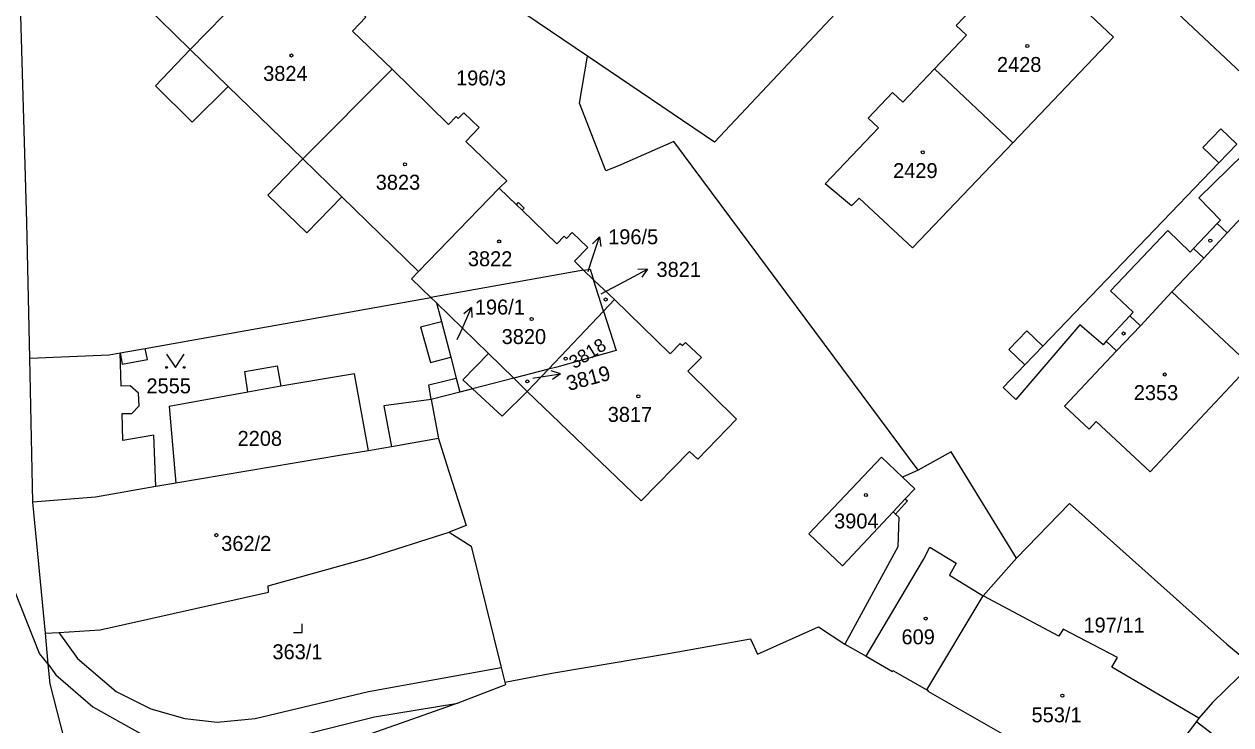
# Model space of a CAD drawing. Extents: x -679220 to -673243, y -1075091 to -1066557.
# Drawn here: x -676560.9 to -676423.6, y -1071188.2 to -1071108.5 of the extents above; entities that cross this region are included whole.
import ezdxf

# ---------------------------------------------------------------- set-up
doc = ezdxf.new("R2010")
doc.units = 0
for name, color, linetype in [('Hranice parcel', 7, 'Continuous'), ('Parcelní čísla', 7, 'Continuous'), ('Pop  PČ popisy', 7, 'Continuous'), ('Vnitřní kresba', 7, 'Continuous'), ('Značky budov', 7, 'Continuous'), ('Značky kultur', 7, 'Continuous')]:
    doc.layers.add(name, color=color, linetype=linetype)

msp = doc.modelspace()

# ---------------------------------------------------------------- linework, layer by layer
at = {"layer": 'Hranice parcel'}
for p, q in [((-676531.96, -1071101.03), (-676542.05, -1071111.37)), ((-676519.07, -1071113.59), (-676529.23, -1071123.82)), ((-676457.34, -1071113.56), (-676448.43, -1071121.99)), ((-676506.88, -1071127.15), (-676516.07, -1071136.64)), ((-676497.28, -1071136.48), (-676514.66, -1071139.59)), ((-676496.14, -1071137.57), (-676497.28, -1071136.48)), ((-676496.14, -1071137.57), (-676493.76, -1071139.83)), ((-676495, -1071141.14), (-676496.14, -1071137.57)), ((-676430.33, -1071138.94), (-676421.42, -1071147.29)), ((-676514.02, -1071140.21), (-676514.66, -1071139.59)), ((-676493.76, -1071139.83), (-676495, -1071141.14)), ((-676495, -1071141.14), (-676501.28, -1071147.76)), ((-676559.94, -1071162.91), (-676560.3, -1071146.5)), ((-676501.28, -1071147.76), (-676503.69, -1071150.29)), ((-676509.91, -1071149.99), (-676511.35, -1071150.36)), ((-676463.37, -1071157.78), (-676460.99, -1071160.04)), ((-676459.21, -1071159.23), (-676460.99, -1071160.04)), ((-676460.99, -1071160.04), (-676459.59, -1071161.36)), ((-676558.5, -1071177.8), (-676559.94, -1071162.91)), ((-676451.79, -1071173.55), (-676448.02, -1071169.28)), ((-676458.2, -1071184.24), (-676451.79, -1071173.55)), ((-676558.5, -1071177.8), (-676556.98, -1071177.71)), ((-676558.19, -1071181.33), (-676558.5, -1071177.8)), ((-676506.65, -1071181.7), (-676506.23, -1071183.38)), ((-676427.54, -1071187.85), (-676434.92, -1071197.55)), ((-676427.27, -1071187.49), (-676427.54, -1071187.85))]:
    msp.add_line(p, q, dxfattribs=at)
for points in [[(-676560.3, -1071146.5), (-676560.63, -1071131.04), (-676561.44, -1071103.53), (-676561.64, -1071096.36), (-676561.94, -1071087.67), (-676561.7, -1071087.65), (-676561.93, -1071081.5), (-676562.1, -1071081.5), (-676562.67, -1071060.48), (-676562.54, -1071060.48), (-676562.52, -1071055.56), (-676562.05, -1071055.53), (-676562.5, -1071049.32), (-676562.68, -1071049.33), (-676563.11, -1071042.56), (-676562.77, -1071037.79), (-676568.16, -1071037.22), (-676567.55, -1071023.82)], [(-676496.82, -1071112.13), (-676515.29, -1071099.61), (-676523.78, -1071093.92), (-676524.52, -1071084.32), (-676509.8, -1071083.17), (-676507.74, -1071058.94)], [(-676441.05, -1071077.89), (-676482.39, -1071121.91), (-676496.82, -1071112.13)], [(-676542.05, -1071111.37), (-676550.74, -1071102.84), (-676546.98, -1071098.96), (-676548.74, -1071096.92), (-676548.73, -1071096.62)], [(-676457.34, -1071113.56), (-676453.72, -1071109.75), (-676454.88, -1071108.65), (-676452.11, -1071105.73), (-676450.95, -1071106.84), (-676445.02, -1071100.6), (-676442.2, -1071103.29), (-676443.06, -1071104.2), (-676436.99, -1071109.95), (-676448.43, -1071121.99)], [(-676531.96, -1071101.03), (-676525.59, -1071107.23), (-676524.75, -1071106.36), (-676524.45, -1071106.66), (-676523.8, -1071105.99), (-676522.05, -1071107.69), (-676523.57, -1071109.27), (-676519.07, -1071113.59)], [(-676529.23, -1071123.82), (-676537.74, -1071115.57), (-676541.8, -1071119.63), (-676546.01, -1071115.49), (-676542.05, -1071111.37)], [(-676459.21, -1071159.23), (-676486.99, -1071121.84), (-676493.29, -1071124.61), (-676494.73, -1071125.17), (-676497.74, -1071117.46), (-676496.82, -1071112.13)], [(-676519.07, -1071113.59), (-676512.66, -1071119.9), (-676511.78, -1071118.98), (-676511.54, -1071119.2), (-676510.9, -1071118.56), (-676509.15, -1071120.25), (-676510.67, -1071121.82), (-676506.02, -1071126.3), (-676506.88, -1071127.15)], [(-676448.43, -1071121.99), (-676459.86, -1071133.93), (-676465.92, -1071128.27), (-676466.78, -1071129.17), (-676469.77, -1071126.65), (-676463.72, -1071120.28), (-676464.88, -1071119.17), (-676462.13, -1071116.26), (-676460.95, -1071117.37), (-676457.34, -1071113.56)], [(-676516.07, -1071136.64), (-676524.78, -1071128.14), (-676528.76, -1071132.25), (-676533.19, -1071127.93), (-676529.23, -1071123.82)], [(-676430.33, -1071138.94), (-676426.69, -1071135.11), (-676427.86, -1071134.02), (-676425.19, -1071131.16), (-676424.04, -1071132.23), (-676418.14, -1071125.93), (-676415.34, -1071128.54), (-676416.17, -1071129.42), (-676410.04, -1071135.15), (-676421.42, -1071147.29)], [(-676506.88, -1071127.15), (-676504.92, -1071129.03), (-676504.68, -1071128.78), (-676504.03, -1071129.41), (-676504.27, -1071129.66), (-676500.32, -1071133.47), (-676499.49, -1071132.61), (-676499.23, -1071132.86), (-676498.59, -1071132.2), (-676496.8, -1071133.91), (-676498.33, -1071135.47), (-676497.28, -1071136.48)], [(-676514.66, -1071139.59), (-676516.86, -1071137.45), (-676516.07, -1071136.64)], [(-676497.28, -1071136.48), (-676496.53, -1071136.35), (-676496.14, -1071137.57)], [(-676421.42, -1071147.29), (-676432.81, -1071159.44), (-676438.93, -1071153.7), (-676439.76, -1071154.58), (-676442.54, -1071151.97), (-676436.65, -1071145.66), (-676437.8, -1071144.58), (-676435.1, -1071141.68), (-676433.89, -1071142.81), (-676430.33, -1071138.94)], [(-676560.3, -1071146.5), (-676551.28, -1071146.13), (-676550, -1071145.9), (-676547.15, -1071145.39), (-676514.66, -1071139.59)], [(-676509.91, -1071149.99), (-676511.01, -1071148.97), (-676508.11, -1071145.95), (-676514.02, -1071140.21)], [(-676514.02, -1071140.21), (-676513.46, -1071142.33), (-676512.4, -1071146.37), (-676511.77, -1071148.76), (-676511.35, -1071150.36)], [(-676493.76, -1071139.83), (-676487.42, -1071146), (-676486.27, -1071144.82), (-676486.02, -1071145.07), (-676485.68, -1071144.73), (-676483.87, -1071146.42), (-676485.42, -1071147.98), (-676479.87, -1071153.46), (-676484.28, -1071157.98), (-676485.21, -1071157.14), (-676490.72, -1071162.75), (-676503.69, -1071150.29)], [(-676495, -1071141.14), (-676493.58, -1071145.61), (-676500.32, -1071147.51), (-676501.28, -1071147.76)], [(-676521.74, -1071157.05), (-676523.35, -1071148.29), (-676531.72, -1071149.7), (-676535.47, -1071150.37), (-676544.44, -1071151.99), (-676543.66, -1071160.73)], [(-676501.28, -1071147.76), (-676505.23, -1071148.78), (-676509.91, -1071149.99)], [(-676503.69, -1071150.29), (-676506.55, -1071153.09), (-676509.91, -1071149.99)], [(-676511.35, -1071150.36), (-676514.62, -1071151.21), (-676513.78, -1071155.66)], [(-676513.78, -1071155.66), (-676519.13, -1071156.61), (-676521.74, -1071157.05)], [(-676513.78, -1071155.66), (-676512.87, -1071158.56), (-676510.64, -1071165.56), (-676512.59, -1071166.32)], [(-676521.74, -1071157.05), (-676524.82, -1071157.55), (-676543.66, -1071160.73)], [(-676461.78, -1071164.26), (-676462.03, -1071163.99), (-676467.81, -1071170.12), (-676471.64, -1071166.5), (-676463.37, -1071157.78)], [(-676448.02, -1071169.28), (-676455.46, -1071157.18), (-676459.21, -1071159.23)], [(-676543.66, -1071160.73), (-676545.96, -1071161.11), (-676552.82, -1071162.34), (-676559.94, -1071162.91)], [(-676459.59, -1071161.36), (-676460.67, -1071162.52), (-676460.43, -1071162.75), (-676461.78, -1071164.26)], [(-676448.02, -1071169.28), (-676441.97, -1071163.06), (-676424.06, -1071179.05), (-676421.27, -1071181.38), (-676425.72, -1071185.7), (-676427.27, -1071187.49)], [(-676461.78, -1071164.26), (-676461.41, -1071164.59), (-676461.52, -1071167.97), (-676467.55, -1071179.04)], [(-676556.98, -1071177.71), (-676552.29, -1071177.43), (-676533.12, -1071173.14), (-676533.18, -1071172.42), (-676521.86, -1071169.28), (-676512.59, -1071166.32)], [(-676512.59, -1071166.32), (-676510.06, -1071167.91), (-676506.65, -1071181.7)], [(-676427.27, -1071187.49), (-676437.17, -1071181.66), (-676436.52, -1071180.56), (-676442.7, -1071177.34), (-676443.21, -1071178.14), (-676451.79, -1071173.55)], [(-676506.23, -1071183.38), (-676500.88, -1071182.36), (-676487.62, -1071180.1), (-676478.29, -1071178.43), (-676477.49, -1071180.21), (-676470.53, -1071177.1), (-676467.55, -1071179.04)], [(-676556.98, -1071177.71), (-676554.87, -1071180.69), (-676550.48, -1071184.46), (-676546.53, -1071186.41), (-676542.67, -1071187.53), (-676538.98, -1071187.95), (-676534.66, -1071187.51), (-676521.74, -1071184.45), (-676506.65, -1071181.7)], [(-676467.55, -1071179.04), (-676465.13, -1071180.42), (-676462.12, -1071182.15), (-676462.07, -1071182.06), (-676458.2, -1071184.24)], [(-676558.19, -1071181.33), (-676557.32, -1071182.53), (-676553.14, -1071186.2), (-676547.69, -1071189.23), (-676543.52, -1071190.51), (-676538.9, -1071191.02), (-676534.55, -1071190.69), (-676521.07, -1071187.33), (-676511.59, -1071185.79)], [(-676554.07, -1071198.82), (-676557.99, -1071183.56), (-676558.19, -1071181.33)], [(-676506.23, -1071183.38), (-676506.16, -1071183.68), (-676511.59, -1071185.79)], [(-676434.92, -1071197.55), (-676434.98, -1071197.63), (-676458.06, -1071184.44), (-676458.01, -1071184.35), (-676458.2, -1071184.24)], [(-676511.59, -1071185.79), (-676533.86, -1071193.61), (-676554.07, -1071198.82)], [(-676427.54, -1071187.85), (-676426.2, -1071188.88), (-676423.05, -1071191.32), (-676423.8, -1071192.3), (-676416.11, -1071198.2)]]:
    msp.add_lwpolyline(points, dxfattribs=at)
at = {"layer": 'Pop  PČ popisy'}
for p, q in [((-676496.41, -1071135.53), (-676495.48, -1071132.68)), ((-676495.48, -1071132.68), (-676496.27, -1071133.47)), ((-676495.48, -1071132.68), (-676495.32, -1071133.78)), ((-676496.77, -1071136.65), (-676496.41, -1071135.53)), ((-676492.64, -1071137.79), (-676489.99, -1071136.38)), ((-676489.99, -1071136.38), (-676491.11, -1071136.41)), ((-676489.99, -1071136.38), (-676490.64, -1071137.29)), ((-676495.26, -1071139.16), (-676492.64, -1071137.79)), ((-676511.26, -1071143.49), (-676510.04, -1071140.75)), ((-676510.04, -1071140.75), (-676510.9, -1071141.46)), ((-676510.04, -1071140.75), (-676509.99, -1071141.87)), ((-676511.65, -1071144.39), (-676511.26, -1071143.49)), ((-676502.85, -1071148.74), (-676499.89, -1071148.27)), ((-676499.89, -1071148.27), (-676500.95, -1071147.93)), ((-676499.89, -1071148.27), (-676500.8, -1071148.92)), ((-676503.06, -1071148.78), (-676502.85, -1071148.74))]:
    msp.add_line(p, q, dxfattribs=at)
at = {"layer": 'Vnitřní kresba'}
for p, q in [((-676445.04, -1071092.81), (-676418.61, -1071117.63)), ((-676542.05, -1071111.37), (-676537.74, -1071115.57)), ((-676418.7, -1071119.83), (-676427.27, -1071128.26)), ((-676426.81, -1071122.53), (-676424.75, -1071120.39)), ((-676424.75, -1071120.39), (-676422.93, -1071122.14)), ((-676424.99, -1071124.28), (-676426.81, -1071122.53)), ((-676424.99, -1071124.28), (-676422.93, -1071122.14)), ((-676529.23, -1071123.82), (-676524.78, -1071128.14)), ((-676445, -1071145.12), (-676424.99, -1071124.28)), ((-676504.92, -1071129.03), (-676504.27, -1071129.66)), ((-676427.27, -1071128.26), (-676424.8, -1071130.78)), ((-676424.8, -1071130.78), (-676425.19, -1071131.16)), ((-676430.81, -1071131.98), (-676437.3, -1071138.84)), ((-676428.24, -1071134.42), (-676430.81, -1071131.98)), ((-676426.69, -1071135.11), (-676424.04, -1071132.23)), ((-676427.86, -1071134.02), (-676428.24, -1071134.42)), ((-676437.3, -1071138.84), (-676434.72, -1071141.28)), ((-676434.72, -1071141.28), (-676435.1, -1071141.68)), ((-676515.84, -1071142.95), (-676513.46, -1071142.33)), ((-676515.84, -1071142.95), (-676514.71, -1071146.98)), ((-676440.8, -1071142.72), (-676448.1, -1071151.21)), ((-676438.15, -1071144.99), (-676440.8, -1071142.72)), ((-676436.65, -1071145.66), (-676433.89, -1071142.81)), ((-676448.88, -1071145.51), (-676446.82, -1071143.37)), ((-676446.82, -1071143.37), (-676445, -1071145.12)), ((-676550, -1071145.9), (-676549.77, -1071147.18)), ((-676549.88, -1071149.69), (-676550, -1071145.9)), ((-676546.92, -1071146.67), (-676547.15, -1071145.39)), ((-676447.06, -1071147.26), (-676448.88, -1071145.51)), ((-676445, -1071145.12), (-676447.06, -1071147.26)), ((-676437.8, -1071144.58), (-676438.15, -1071144.99)), ((-676549.77, -1071147.18), (-676546.92, -1071146.67)), ((-676514.71, -1071146.98), (-676512.4, -1071146.37)), ((-676508.11, -1071145.95), (-676505.23, -1071148.78)), ((-676449.53, -1071149.84), (-676447.06, -1071147.26)), ((-676535.84, -1071148.03), (-676532.13, -1071147.38)), ((-676535.47, -1071150.37), (-676535.84, -1071148.03)), ((-676532.13, -1071147.38), (-676531.72, -1071149.7)), ((-676548.88, -1071149.66), (-676549.88, -1071149.69)), ((-676547.91, -1071150.5), (-676548.88, -1071149.66)), ((-676514.9, -1071149.55), (-676511.77, -1071148.76)), ((-676514.62, -1071151.21), (-676514.9, -1071149.55)), ((-676505.23, -1071148.78), (-676503.69, -1071150.29)), ((-676448.1, -1071151.21), (-676449.53, -1071149.84)), ((-676547.86, -1071151.93), (-676547.91, -1071150.5)), ((-676514.62, -1071151.21), (-676520, -1071151.91)), ((-676549.78, -1071152.81), (-676548.68, -1071152.78)), ((-676549.69, -1071155.86), (-676549.78, -1071152.81)), ((-676548.68, -1071152.78), (-676547.86, -1071151.93)), ((-676520, -1071151.91), (-676519.13, -1071156.61)), ((-676546.19, -1071155.27), (-676549.69, -1071155.86)), ((-676545.96, -1071161.11), (-676546.19, -1071155.27)), ((-676462.03, -1071163.99), (-676460.67, -1071162.52)), ((-676458.61, -1071169.42), (-676457.89, -1071168.03)), ((-676457.89, -1071168.03), (-676454.87, -1071169.85)), ((-676465.13, -1071180.42), (-676458.61, -1071169.42)), ((-676454.87, -1071169.85), (-676455.64, -1071171.21)), ((-676455.64, -1071171.21), (-676451.79, -1071173.55)), ((-676559.18, -1071180.11), (-676562.01, -1071173.01)), ((-676558.19, -1071181.33), (-676559.18, -1071180.11))]:
    msp.add_line(p, q, dxfattribs=at)
at = {"layer": 'Značky budov'}
for centre in [(-676446.79, -1071110.97), (-676530.52, -1071112.05), (-676458.68, -1071123.06), (-676517.6, -1071124.43), (-676506.88, -1071133.21), (-676425.96, -1071133.12), (-676494.77, -1071139.82), (-676503.19, -1071142.04), (-676435.83, -1071143.69), (-676499.32, -1071146.55), (-676431.14, -1071148.36), (-676503.68, -1071149.15), (-676491.05, -1071150.84), (-676465.15, -1071162.08), (-676539.06, -1071166.65), (-676458.35, -1071176.14), (-676442.79, -1071184.92)]:
    msp.add_circle(centre, 0.175, dxfattribs=at)
at = {"layer": 'Značky kultur'}
for p, q in [((-676529.3, -1071177.73), (-676529.3, -1071176.73)), ((-676530.3, -1071177.73), (-676529.3, -1071177.73))]:
    msp.add_line(p, q, dxfattribs=at)
msp.add_lwpolyline([(-676544.73, -1071146.05), (-676543.73, -1071147.55), (-676542.73, -1071146.05)], dxfattribs=at)
for centre in [(-676544.73, -1071147.55), (-676542.73, -1071147.55)]:
    msp.add_circle(centre, 0.1, dxfattribs=at)

# ---------------------------------------------------------------- texts
at = {"layer": 'Parcelní čísla'}
for s, p in [('2428', (-676450.24, -1071113.92)), ('3824', (-676533.74, -1071114.94)), ('196/3', (-676511.79, -1071115.45)), ('2429', (-676462.05, -1071126)), ('3823', (-676520.93, -1071127.32)), ('196/5', (-676494.48, -1071133.53)), ('3822', (-676510.44, -1071136.03)), ('3821', (-676488.98, -1071137.25)), ('196/1', (-676509.65, -1071141.53)), ('3820', (-676506.6, -1071144.89)), ('2555', (-676547.02, -1071150.5)), ('2353', (-676434.67, -1071151.27)), ('3817', (-676494.53, -1071153.75)), ('2208', (-676536.65, -1071156.48)), ('3904', (-676468.77, -1071165.88)), ('362/2', (-676538.51, -1071168.44)), ('197/11', (-676440.39, -1071177.73)), ('609', (-676461.1, -1071179.07)), ('363/1', (-676532.68, -1071180.77)), ('553/1', (-676446.3, -1071187.95))]:
    msp.add_text(s, height=1.7, dxfattribs=at).set_placement(p)
for s, height, rotation, p in [('3818', 1.5, 32, (-676498.33, -1071147.77)), ('3819', 1.7, 15, (-676498.97, -1071150.24))]:
    msp.add_text(s, height=height, rotation=rotation, dxfattribs=at).set_placement(p)

doc.saveas('drawing.dxf')
